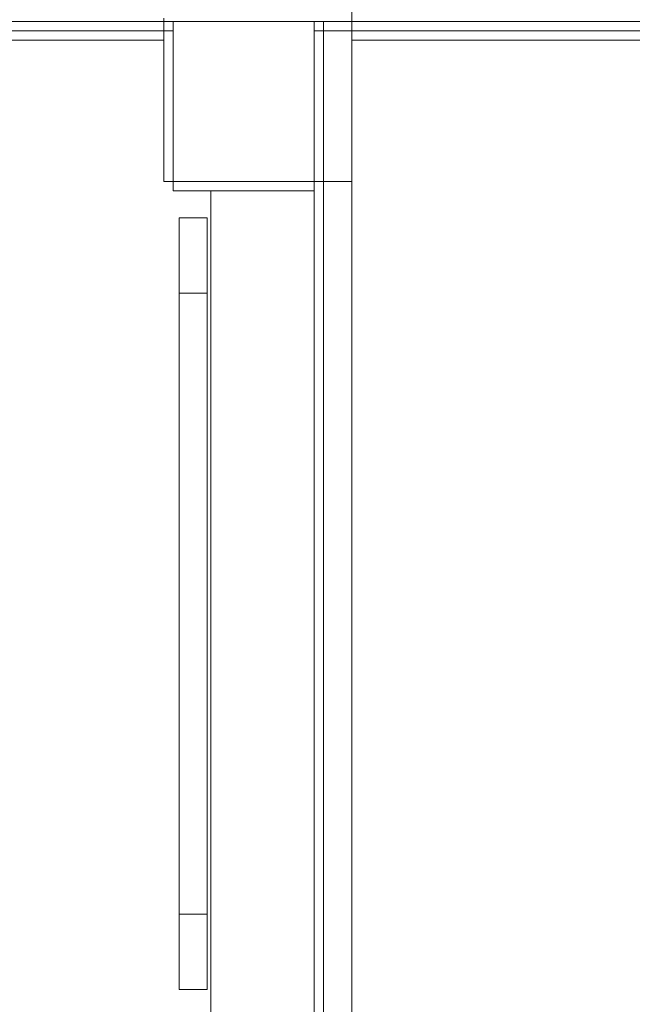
# Model space of a CAD drawing. Header units: millimetres. Extents: x -261 to 187, y -214 to 106.
# Tile 448 of 656: x -192.507 to -191.855, y -69.923 to -68.876. Entities that reach past the tile are written whole.
import ezdxf

# ---------------------------------------------------------------- set-up
doc = ezdxf.new("R2010")
doc.units = ezdxf.units.MM
doc.header["$LTSCALE"] = 0.005
doc.header["$MEASUREMENT"] = 0
for name, color, linetype, lineweight in [('IFC-Parede padrão-Contorno', 9, 'Continuous', 5), ('IFC-Parede-Contorno', 9, 'Continuous', 5), ('IFC-Pilar-Contorno', 9, 'Continuous', 5), ('IFC-Porta-Contorno', 9, 'Continuous', 5), ('IFC-Viga-Contorno', 9, 'Continuous', 5)]:
    doc.layers.add(name, color=color, linetype=linetype, lineweight=lineweight)

msp = doc.modelspace()

# ---------------------------------------------------------------- linework, layer by layer
at = {"layer": 'IFC-Parede padrão-Contorno', "lineweight": 5}
for p, q in [((-202.4946, -68.8782), (-188.4581, -68.8782)), ((-192.3437, -69.0292), (-192.3437, -68.8782)), ((-192.1939, -72.9548), (-192.1939, -68.8782)), ((-192.1937, -69.0292), (-192.1937, -68.8782)), ((-192.1839, -76.7267), (-192.1839, -68.8782)), ((-192.1937, -68.8882), (-190.3591, -68.8882)), ((-192.3437, -69.0582), (-192.3437, -69.0292)), ((-192.1937, -69.0582), (-192.1937, -69.0292)), ((-192.3437, -69.0582), (-192.3195, -69.0582)), ((-192.3195, -69.0582), (-192.1937, -69.0582))]:
    msp.add_line(p, q, dxfattribs=at)
at = {"layer": 'IFC-Parede-Contorno', "lineweight": 5}
msp.add_line((-193.1622, -68.8882), (-192.3437, -68.8882), dxfattribs=at)
at = {"layer": 'IFC-Pilar-Contorno', "lineweight": 5}
for p, q in [((-192.1538, -68.9219), (-192.1538, -68.8382)), ((-192.3538, -68.9645), (-192.3538, -68.8746)), ((-192.1538, -69.0483), (-192.1538, -68.9219)), ((-192.3538, -69.0483), (-192.3538, -68.9645)), ((-192.3538, -69.0483), (-192.2696, -69.0483)), ((-192.2696, -69.0483), (-192.2096, -69.0483)), ((-192.2096, -69.0483), (-192.1538, -69.0483))]:
    msp.add_line(p, q, dxfattribs=at)
at = {"layer": 'IFC-Porta-Contorno', "lineweight": 5}
for p, q in [((-192.3375, -69.0998), (-192.3375, -69.0868)), ((-192.3375, -69.0868), (-192.3328, -69.0868)), ((-192.3328, -69.0868), (-192.3075, -69.0868)), ((-192.3075, -69.0998), (-192.3075, -69.0868)), ((-192.3375, -69.1668), (-192.3375, -69.0998)), ((-192.3075, -69.1668), (-192.3075, -69.0998)), ((-192.3375, -69.8268), (-192.3375, -69.1668)), ((-192.3375, -69.1668), (-192.3113, -69.1668)), ((-192.3113, -69.1668), (-192.3075, -69.1668)), ((-192.3075, -69.8268), (-192.3075, -69.1668)), ((-192.3375, -69.8938), (-192.3375, -69.8268)), ((-192.3375, -69.8268), (-192.3336, -69.8268)), ((-192.3336, -69.8268), (-192.3075, -69.8268)), ((-192.3075, -69.8938), (-192.3075, -69.8268)), ((-192.3375, -69.9068), (-192.3375, -69.8938)), ((-192.3075, -69.9068), (-192.3075, -69.8938)), ((-192.3375, -69.9068), (-192.3122, -69.9068)), ((-192.3122, -69.9068), (-192.3075, -69.9068))]:
    msp.add_line(p, q, dxfattribs=at)
at = {"layer": 'IFC-Viga-Contorno', "lineweight": 5}
for p, q in [((-192.1538, -68.8983), (-192.1538, -68.8882)), ((-194.8237, -68.8983), (-192.3538, -68.8983)), ((-192.1538, -68.8983), (-187.5037, -68.8983)), ((-192.1839, -69.0483), (-192.1537, -69.0483)), ((-192.1537, -71.8549), (-192.1537, -69.0483)), ((-192.3037, -69.9382), (-192.3037, -69.0582))]:
    msp.add_line(p, q, dxfattribs=at)

doc.saveas('drawing.dxf')
